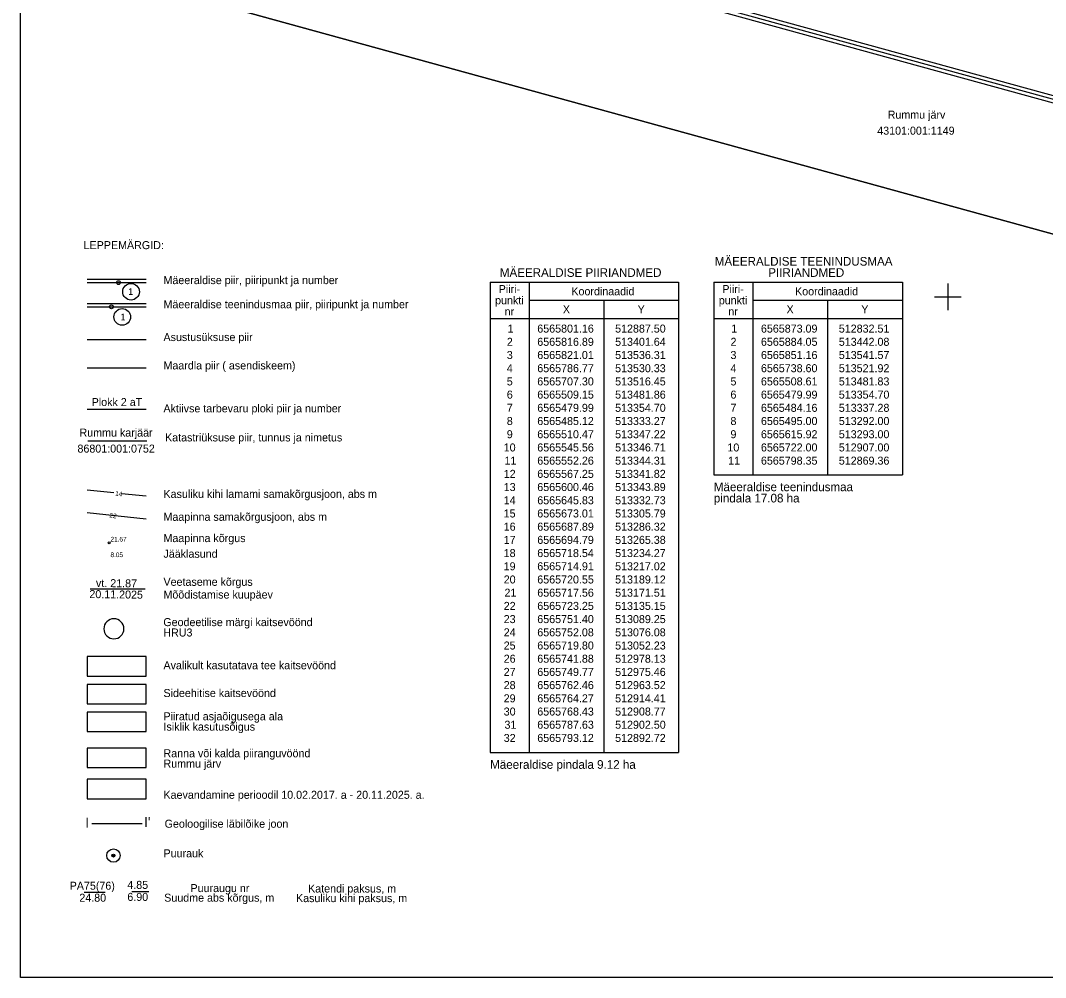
# Model space of a CAD drawing. Extents: x 509422 to 615075, y 6525431 to 6565970.
# Drawn here: x 512821.9 to 513129.3, y 6565395.8 to 6565682.8 of the extents above; entities that cross this region are included whole.
import ezdxf

# ---------------------------------------------------------------- set-up
doc = ezdxf.new("R2010")
doc.units = 0
for name, color, linetype in [('LAMAM', 7, 'Continuous'), ('MOOTPIIR', 7, 'Continuous'), ('PIIR', 7, 'Continuous'), ('PIIR_TM', 7, 'Continuous'), ('VEEKOGU', 7, 'Continuous'), ('VORK', 7, 'Continuous'), ('VORMISTUS', 7, 'Continuous')]:
    doc.layers.add(name, color=color, linetype=linetype)

msp = doc.modelspace()

# ---------------------------------------------------------------- linework, layer by layer
at = {"layer": 'MOOTPIIR'}
msp.add_lwpolyline([(512879.07, 6565688.19), (512823.93, 6565848.74), (512825.08, 6565884.49), (512827.68, 6565913.01), (513448.17, 6565924.17), (513572.37, 6565857.8), (513561.32, 6565731.73), (513511.31, 6565499.19), (513354.42, 6565438.93), (513251.74, 6565463.51), (513252.75, 6565585.5)], close=True, dxfattribs=at)
at = {"layer": 'PIIR'}
msp.add_lwpolyline([(513442.38, 6565886.06), (512829.32, 6565875.03), (512905.6, 6565720.31), (513290.99, 6565614.4), (513289.99, 6565493.43), (513354.69, 6565477.94), (513483.57, 6565506.95), (513523.89, 6565738.26), (513543.84, 6565852.52)], close=True, dxfattribs=at)
at = {"layer": 'PIIR_TM'}
for points in [[(512906.3, 6565721.15), (512830.92, 6565874.06), (513442.23, 6565885.05), (513542.7, 6565851.84), (513522.91, 6565738.43), (513482.7, 6565507.78), (513354.69, 6565478.96), (513290.99, 6565494.21), (513291.99, 6565615.16)], [(512832.51, 6565873.09), (513442.08, 6565884.05), (513541.57, 6565851.16), (513521.92, 6565738.6), (513481.83, 6565508.61), (513354.7, 6565479.99), (513337.28, 6565484.16), (513292, 6565495), (513293, 6565615.92), (512907, 6565722), (512869.36, 6565798.35)]]:
    msp.add_lwpolyline(points, close=True, dxfattribs=at)
at = {"layer": 'VEEKOGU'}
for points in [[(512851.2, 6565769.34), (512879.07, 6565688.19), (513252.75, 6565585.5), (513251.74, 6565463.51), (513328.96, 6565445.02)], [(512879.07, 6565688.19), (513252.75, 6565585.5)]]:
    msp.add_lwpolyline(points, dxfattribs=at)
at = {"layer": 'VORK'}
for p, q in [((513100, 6565604), (513100, 6565596)), ((513096, 6565600), (513104, 6565600))]:
    msp.add_line(p, q, dxfattribs=at)
at = {"layer": 'VORMISTUS'}
for p, q in [((512821.85, 6565395.84), (512821.86, 6565969.84)), ((512841.86, 6565605.22), (512859.58, 6565605.22)), ((512841.86, 6565604.22), (512859.58, 6565604.22)), ((512962.73, 6565604.34), (512962.73, 6565463.35)), ((512962.73, 6565604.34), (513019.28, 6565604.34)), ((512974.43, 6565604.34), (512974.43, 6565463.35)), ((513019.28, 6565604.34), (513019.28, 6565463.35)), ((513029.83, 6565604.34), (513029.83, 6565546.6)), ((513029.83, 6565604.34), (513086.38, 6565604.34)), ((513041.53, 6565604.34), (513041.53, 6565546.6)), ((513086.38, 6565604.34), (513086.38, 6565546.6)), ((512841.86, 6565597.98), (512859.58, 6565597.98)), ((512841.86, 6565596.98), (512859.58, 6565596.98)), ((512974.43, 6565598.93), (513019.28, 6565598.93)), ((512996.86, 6565598.93), (512996.86, 6565463.35)), ((513041.53, 6565598.93), (513086.38, 6565598.93)), ((513063.96, 6565598.93), (513063.96, 6565546.6)), ((512962.73, 6565593.51), (513019.28, 6565593.51)), ((513029.83, 6565593.51), (513086.38, 6565593.51)), ((512841.86, 6565587.14), (512859.58, 6565587.14)), ((512841.86, 6565578.64), (512859.58, 6565578.64)), ((512841.86, 6565566.25), (512859.58, 6565566.25)), ((512842.05, 6565556.79), (512859.77, 6565556.79)), ((513029.83, 6565546.6), (513086.38, 6565546.6)), ((512842.72, 6565512.43), (512859.24, 6565512.43)), ((512962.73, 6565463.35), (513019.28, 6565463.35)), ((512843.22, 6565442), (512858.36, 6565442)), ((512840.95, 6565421.39), (512847.27, 6565421.39)), ((512855.27, 6565421.6), (512860.33, 6565421.6)), ((513641.86, 6565395.84), (512821.85, 6565395.84))]:
    msp.add_line(p, q, dxfattribs=at)
for points in [[(512849.87, 6565541.17), (512841.86, 6565542.01)], [(512859.58, 6565540.14), (512852.11, 6565540.93)], [(512859.58, 6565533.28), (512841.86, 6565535.15)], [(512852.36, 6565498.75), (512852.64, 6565499.27), (512852.81, 6565499.83), (512852.87, 6565500.41), (512852.81, 6565501), (512852.64, 6565501.56), (512852.36, 6565502.08), (512851.99, 6565502.54), (512851.53, 6565502.91), (512851.01, 6565503.19), (512850.45, 6565503.36), (512849.87, 6565503.41), (512849.28, 6565503.36), (512848.72, 6565503.19), (512848.2, 6565502.91), (512847.74, 6565502.54), (512847.37, 6565502.08), (512847.09, 6565501.56), (512846.92, 6565501), (512846.87, 6565500.41), (512846.92, 6565499.83), (512847.09, 6565499.27), (512847.37, 6565498.75), (512847.74, 6565498.29), (512848.2, 6565497.92), (512848.72, 6565497.64), (512849.28, 6565497.47), (512849.87, 6565497.41), (512850.45, 6565497.47), (512851.01, 6565497.64), (512851.53, 6565497.92), (512851.99, 6565498.29), (512852.36, 6565498.75)], [(512841.89, 6565486.25), (512859.54, 6565486.25), (512859.54, 6565492.08), (512841.89, 6565492.08), (512841.89, 6565486.25)], [(512841.89, 6565477.92), (512859.54, 6565477.92), (512859.54, 6565483.75), (512841.89, 6565483.75), (512841.89, 6565477.92)], [(512841.89, 6565469.59), (512859.54, 6565469.59), (512859.54, 6565475.42), (512841.89, 6565475.42), (512841.89, 6565469.59)], [(512841.89, 6565469.59), (512859.54, 6565469.59), (512859.54, 6565475.42), (512841.89, 6565475.42), (512841.89, 6565469.59)], [(512841.89, 6565458.8), (512859.54, 6565458.8), (512859.54, 6565464.63), (512841.89, 6565464.63), (512841.89, 6565458.8)], [(512841.89, 6565449.45), (512859.54, 6565449.45), (512859.54, 6565455.28), (512841.89, 6565455.28), (512841.89, 6565449.45)]]:
    msp.add_lwpolyline(points, dxfattribs=at)
for centre, radius in [((512851.24, 6565604.22), 0.57), ((512855, 6565601.49), 2.5), ((512849.11, 6565596.98), 0.57), ((512852.37, 6565593.93), 2.5), ((512848.44, 6565526.18), 0.32), ((512849.74, 6565432.4), 2), ((512849.74, 6565432.4), 2), ((512849.74, 6565432.4), 0.45), ((512849.74, 6565432.4), 0.4), ((512849.74, 6565432.4), 0.35), ((512849.74, 6565432.4), 0.3), ((512849.74, 6565432.4), 0.25), ((512849.74, 6565432.4), 0.2), ((512849.74, 6565432.4), 0.15), ((512849.74, 6565432.4), 0.1), ((512849.74, 6565432.4), 0.05)]:
    msp.add_circle(centre, radius, dxfattribs=at)

# ---------------------------------------------------------------- texts
at = {"layer": 'LAMAM'}
msp.add_text('14', height=1.4, rotation=352.5111, dxfattribs=at).set_placement((512850.18, 6565540.35))
at = {"layer": 'PIIR'}
for s, p in [('Rummu\xa0järv', (513081.98, 6565653.4)), ('43101:001:1149', (513078.85, 6565648.6))]:
    msp.add_text(s, height=2.4, dxfattribs=at).set_placement(p)
at = {"layer": 'VORMISTUS'}
for s, height, p in [('LEPPEMÄRGID:', 2.4, (512840.78, 6565614.27)), (' MÄEERALDISE TEENINDUSMAA', 2.6, (513029.14, 6565609.32)), (' MÄEERALDISE PIIRIANDMED ', 2.6, (512964.67, 6565605.95)), (' PIIRIANDMED ', 2.6, (513045.19, 6565605.95)), ('Piiri-', 2.4, (512965.29, 6565601.09)), ('Koordinaadid', 2.4, (512987.1, 6565600.43)), ('Piiri-', 2.4, (513032.38, 6565601.09)), ('Koordinaadid', 2.4, (513054.2, 6565600.43)), ('punkti', 2.4, (512964.22, 6565597.73)), ('punkti', 2.4, (513031.32, 6565597.73)), ('nr', 2.4, (512967.07, 6565594.37)), ('X', 2.4, (512984.54, 6565595.02)), ('Y', 2.4, (513006.97, 6565595.02)), ('nr', 2.4, (513034.17, 6565594.37)), ('X', 2.4, (513051.64, 6565595.02)), ('Y', 2.4, (513074.06, 6565595.02)), ('1', 2.4, (512967.96, 6565589.24)), ('6565801.16', 2.4, (512976.87, 6565589.24)), ('512887.50', 2.4, (513000.22, 6565589.24)), ('1', 2.4, (513035.06, 6565589.24)), ('6565873.09', 2.4, (513043.96, 6565589.24)), ('512832.51', 2.4, (513067.32, 6565589.24)), ('2', 2.4, (512967.74, 6565585.28)), ('6565816.89', 2.4, (512976.87, 6565585.28)), ('513401.64', 2.4, (513000.22, 6565585.28)), ('2', 2.4, (513034.84, 6565585.28)), ('6565884.05', 2.4, (513043.96, 6565585.28)), ('513442.08', 2.4, (513067.32, 6565585.28)), ('3', 2.4, (512967.73, 6565581.32)), ('6565821.01', 2.4, (512976.87, 6565581.32)), ('513536.31', 2.4, (513000.22, 6565581.32)), ('3', 2.4, (513034.82, 6565581.32)), ('6565851.16', 2.4, (513043.96, 6565581.32)), ('513541.57', 2.4, (513067.32, 6565581.32)), ('4', 2.4, (512967.73, 6565577.36)), ('6565786.77', 2.4, (512976.87, 6565577.36)), ('513530.33', 2.4, (513000.22, 6565577.36)), ('4', 2.4, (513034.83, 6565577.36)), ('6565738.60', 2.4, (513043.96, 6565577.36)), ('513521.92', 2.4, (513067.32, 6565577.36)), ('5', 2.4, (512967.72, 6565573.4)), ('6565707.30', 2.4, (512976.87, 6565573.4)), ('513516.45', 2.4, (513000.22, 6565573.4)), ('5', 2.4, (513034.82, 6565573.4)), ('6565508.61', 2.4, (513043.96, 6565573.4)), ('513481.83', 2.4, (513067.32, 6565573.4)), ('6', 2.4, (512967.73, 6565569.44)), ('6565509.15', 2.4, (512976.87, 6565569.44)), ('513481.86', 2.4, (513000.22, 6565569.44)), ('6', 2.4, (513034.82, 6565569.44)), ('6565479.99', 2.4, (513043.96, 6565569.44)), ('513354.70', 2.4, (513067.32, 6565569.44)), ('Plokk 2 aT', 2.4, (512843.2, 6565567.21)), ('7', 2.4, (512967.73, 6565565.48)), ('6565479.99', 2.4, (512976.87, 6565565.48)), ('513354.70', 2.4, (513000.22, 6565565.48)), ('7', 2.4, (513034.82, 6565565.48)), ('6565484.16', 2.4, (513043.96, 6565565.48)), ('513337.28', 2.4, (513067.32, 6565565.48)), ('8', 2.4, (512967.73, 6565561.52)), ('6565485.12', 2.4, (512976.87, 6565561.52)), ('513333.27', 2.4, (513000.22, 6565561.52)), ('8', 2.4, (513034.82, 6565561.52)), ('6565495.00', 2.4, (513043.96, 6565561.52)), ('513292.00', 2.4, (513067.32, 6565561.52)), ('Rummu\xa0karjäär', 2.4, (512839.55, 6565558.05)), ('Katastriüksuse piir, tunnus ja nimetus', 2.4, (512865.21, 6565556.6)), ('9', 2.4, (512967.73, 6565557.56)), ('6565510.47', 2.4, (512976.87, 6565557.56)), ('513347.22', 2.4, (513000.22, 6565557.56)), ('9', 2.4, (513034.82, 6565557.56)), ('6565615.92', 2.4, (513043.96, 6565557.56)), ('513293.00', 2.4, (513067.32, 6565557.56)), ('10', 2.4, (512966.8, 6565553.6)), ('6565545.56', 2.4, (512976.87, 6565553.6)), ('513346.71', 2.4, (513000.22, 6565553.6)), ('10', 2.4, (513033.9, 6565553.6)), ('6565722.00', 2.4, (513043.96, 6565553.6)), ('512907.00', 2.4, (513067.32, 6565553.6)), ('86801:001:0752', 2.4, (512838.94, 6565553.25)), ('11', 2.4, (512967.03, 6565549.64)), ('6565552.26', 2.4, (512976.87, 6565549.64)), ('513344.31', 2.4, (513000.22, 6565549.64)), ('11', 2.4, (513034.12, 6565549.64)), ('6565798.35', 2.4, (513043.96, 6565549.64)), ('512869.36', 2.4, (513067.32, 6565549.64)), ('12', 2.4, (512966.81, 6565545.68)), ('6565567.25', 2.4, (512976.87, 6565545.68)), ('513341.82', 2.4, (513000.22, 6565545.68)), ('13', 2.4, (512966.8, 6565541.72)), ('6565600.46', 2.4, (512976.87, 6565541.72)), ('513343.89', 2.4, (513000.22, 6565541.72)), ('Mäeeraldise teenindusmaa', 2.6, (513029.83, 6565541.67)), ('Kasuliku kihi lamami samakõrgusjoon, abs m', 2.4, (512864.74, 6565539.66)), ('pindala 17.08 ha', 2.6, (513029.83, 6565538.3)), ('14', 2.4, (512966.8, 6565537.76)), ('6565645.83', 2.4, (512976.87, 6565537.76)), ('513332.73', 2.4, (513000.22, 6565537.76)), ('Maapinna samakõrgusjoon, abs m', 2.4, (512864.74, 6565532.8)), ('15', 2.4, (512966.79, 6565533.8)), ('6565673.01', 2.4, (512976.87, 6565533.8)), ('513305.79', 2.4, (513000.22, 6565533.8)), ('16', 2.4, (512966.8, 6565529.84)), ('6565687.89', 2.4, (512976.87, 6565529.84)), ('513286.32', 2.4, (513000.22, 6565529.84)), ('Maapinna kõrgus', 2.4, (512864.74, 6565526.41)), ('17', 2.4, (512966.8, 6565525.88)), ('6565694.79', 2.4, (512976.87, 6565525.88)), ('513265.38', 2.4, (513000.22, 6565525.88)), ('21.67 ', 1.4, (512848.84, 6565526.58)), ('8.05', 1.4, (512848.84, 6565521.9)), ('Jääklasund', 2.4, (512864.74, 6565521.72)), ('18', 2.4, (512966.79, 6565521.92)), ('6565718.54', 2.4, (512976.87, 6565521.92)), ('513234.27', 2.4, (513000.22, 6565521.92)), ('19', 2.4, (512966.79, 6565517.96)), ('6565714.91', 2.4, (512976.87, 6565517.96)), ('513217.02', 2.4, (513000.22, 6565517.96)), ('20', 2.4, (512966.8, 6565514)), ('6565720.55', 2.4, (512976.87, 6565514)), ('513189.12', 2.4, (513000.22, 6565514)), ('Veetaseme kõrgus', 2.4, (512864.74, 6565513.3)), ('Mõõdistamise kuupäev', 2.4, (512864.74, 6565509.48)), ('21', 2.4, (512967.03, 6565510.04)), ('6565717.56', 2.4, (512976.87, 6565510.04)), ('513171.51', 2.4, (513000.22, 6565510.04)), ('22', 2.4, (512966.81, 6565506.08)), ('6565723.25', 2.4, (512976.87, 6565506.08)), ('513135.15', 2.4, (513000.22, 6565506.08)), ('Geodeetilise märgi kaitsevöönd', 2.4, (512864.69, 6565501.21)), ('23', 2.4, (512966.8, 6565502.12)), ('6565751.40', 2.4, (512976.87, 6565502.12)), ('513089.25', 2.4, (513000.22, 6565502.12)), ('24', 2.4, (512966.8, 6565498.16)), ('6565752.08', 2.4, (512976.87, 6565498.16)), ('513076.08', 2.4, (513000.22, 6565498.16)), ('HRU3', 2.4, (512864.69, 6565498.1)), ('25', 2.4, (512966.79, 6565494.2)), ('6565719.80', 2.4, (512976.87, 6565494.2)), ('513052.23', 2.4, (513000.22, 6565494.2)), ('26', 2.4, (512966.8, 6565490.24)), ('6565741.88', 2.4, (512976.87, 6565490.24)), ('512978.13', 2.4, (513000.22, 6565490.24)), ('Avalikult kasutatava tee kaitsevöönd', 2.4, (512864.74, 6565488.28)), ('27', 2.4, (512966.8, 6565486.28)), ('6565749.77', 2.4, (512976.87, 6565486.28)), ('512975.46', 2.4, (513000.22, 6565486.28)), ('Sideehitise kaitsevöönd', 2.4, (512864.74, 6565479.95)), ('28', 2.4, (512966.79, 6565482.32)), ('6565762.46', 2.4, (512976.87, 6565482.32)), ('512963.52', 2.4, (513000.22, 6565482.32)), ('29', 2.4, (512966.79, 6565478.36)), ('6565764.27', 2.4, (512976.87, 6565478.36)), ('512914.41', 2.4, (513000.22, 6565478.36)), ('30', 2.4, (512966.8, 6565474.4)), ('6565768.43', 2.4, (512976.87, 6565474.4)), ('512908.77', 2.4, (513000.22, 6565474.4)), ('Piiratud asjaõigusega ala', 2.4, (512864.74, 6565472.97)), ('Isiklik kasutusõigus', 2.4, (512864.74, 6565469.86)), ('31', 2.4, (512967.03, 6565470.44)), ('6565787.63', 2.4, (512976.87, 6565470.44)), ('512902.50', 2.4, (513000.22, 6565470.44)), ('32', 2.4, (512966.81, 6565466.48)), ('6565793.12', 2.4, (512976.87, 6565466.48)), ('512892.72', 2.4, (513000.22, 6565466.48)), ('Ranna või kalda piiranguvöönd', 2.4, (512864.74, 6565461.89)), ('Rummu järv', 2.4, (512864.74, 6565458.78)), ('Mäeeraldise pindala 9.12 ha', 2.6, (512962.73, 6565458.42)), ('Kaevandamine perioodil 10.02.2017. a - 20.11.2025. a.', 2.4, (512864.74, 6565449.43)), ('I', 3, (512841.29, 6565440.8)), ("I'", 3, (512858.97, 6565440.94)), ('Geoloogilise läbilõike joon', 2.4, (512865.09, 6565440.75)), ('Puurauk', 2.4, (512864.74, 6565431.88)), ('PA75(76)', 2.4, (512836.6, 6565422.16)), ('4.85', 2.4, (512853.89, 6565422.41)), ('Puuraugu nr', 2.4, (512872.84, 6565421.45)), ('Katendi paksus, m', 2.4, (512908.12, 6565421.32)), ('24.80', 2.4, (512839.5, 6565418.56)), ('6.90', 2.4, (512853.9, 6565418.81)), ('Suudme abs kõrgus, m', 2.4, (512864.96, 6565418.57)), ('Kasuliku kihi paksus, m', 2.4, (512904.49, 6565418.44))]:
    msp.add_text(s, height=height, dxfattribs=at).set_placement(p)
for s, height, rotation, p in [('Mäeeraldise piir, piiripunkt ja number', 2.4, 0, (512864.74, 6565603.78)), ('1', 2, 359.994, (512854.16, 6565600.55)), ('Mäeeraldise teenindusmaa piir, piiripunkt ja number', 2.4, 0, (512864.74, 6565596.54)), ('1', 2, 359.994, (512851.85, 6565592.93)), ('Asustusüksuse piir', 2.4, 0, (512864.74, 6565586.7)), ('Maardla piir ( asendiskeem)', 2.4, 0, (512864.74, 6565578.19)), ('Aktiivse tarbevaru ploki piir ja number', 2.4, 0.0165, (512864.74, 6565565.31)), ('22', 1.4, 353.3581, (512848.46, 6565533.76)), ('vt. 21.87', 2.4, 359.2633, (512844.48, 6565512.96)), ('20.11.2025', 2.4, 359.2633, (512842.5, 6565509.63))]:
    msp.add_text(s, height=height, rotation=rotation, dxfattribs=at).set_placement(p)

doc.saveas('drawing.dxf')
